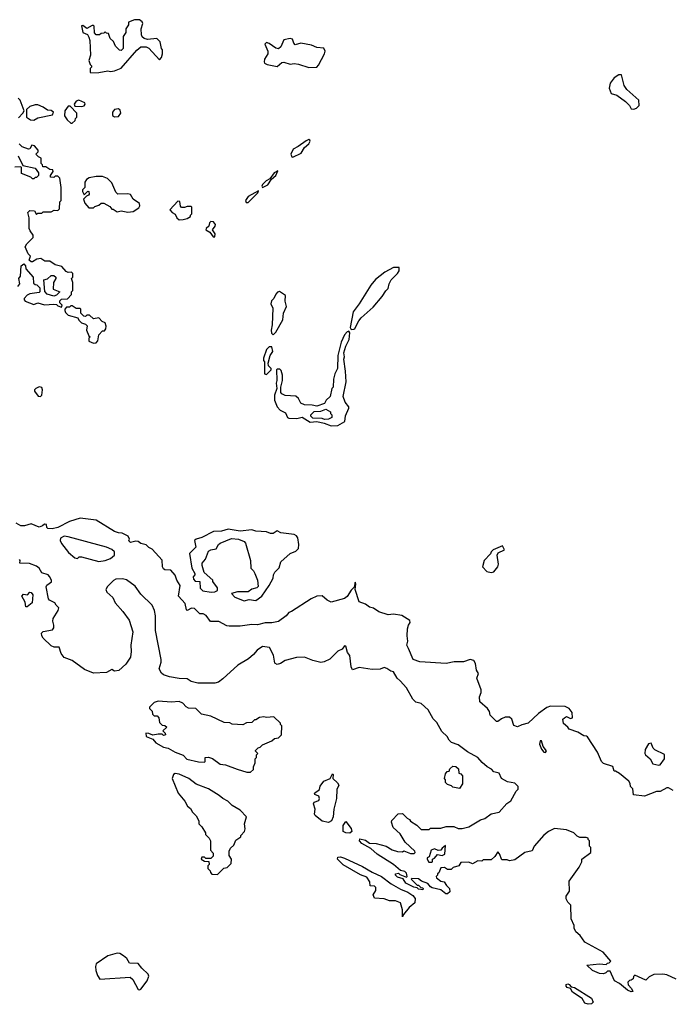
# Model space of a CAD drawing. Extents: x 1861455 to 2058065, y 200073 to 437907.
# Tile 323 of 574: x 1976977 to 1981893, y 304528 to 311973. Entities that reach past the tile are written whole.
import ezdxf

# ---------------------------------------------------------------- set-up
doc = ezdxf.new("R2010")
doc.units = 0

msp = doc.modelspace()

# ---------------------------------------------------------------- linework, layer by layer
at = {"layer": '0CON05XD'}
for points in [[(1977515, 311570), (1977575, 311573.3), (1977645, 311587.5), (1977665, 311582.5), (1977695, 311586.7), (1977745, 311607.5), (1977865, 311742.5), (1977895, 311767.5), (1977935, 311767.5), (1977955, 311757.5), (1978035, 311670), (1978051.7, 311688.3), (1978057.5, 311715), (1978057.5, 311745), (1978050, 311755), (1978040, 311805), (1978015, 311830), (1977945, 311822.5), (1977920.5, 311830.5), (1977904, 311844), (1977898.3, 311858.3), (1977897.1, 311905), (1977908, 311945), (1977905, 311956.7), (1977883, 311973), (1977845, 311972.5), (1977800, 311955), (1977800, 311935), (1977780, 311905), (1977780, 311875), (1977760, 311845), (1977760, 311755), (1977745, 311740), (1977731.7, 311741.7), (1977701.7, 311771.7), (1977688.3, 311808.3), (1977661.7, 311831.7), (1977648.3, 311868.3), (1977635, 311870), (1977625, 311880), (1977615, 311870), (1977595, 311867.5), (1977581.7, 311858.3), (1977555, 311857.5), (1977543, 311873), (1977540, 311925), (1977535, 311930), (1977525, 311930), (1977485, 311907.5), (1977455, 311928.8), (1977445, 311926.7), (1977455, 311876.7), (1977490, 311860), (1977501.7, 311841.7), (1977507.5, 311815), (1977512.5, 311705), (1977500, 311665), (1977510, 311635), (1977520, 311625), (1977520, 311615), (1977510, 311605), (1977510, 311575), (1977515, 311570)], [(1979165, 311611.2), (1979225, 311614), (1979239.7, 311630.3), (1979283.8, 311715), (1979290, 311735), (1979278.8, 311758.8), (1979225, 311763.3), (1979185, 311780), (1979103.6, 311796.4), (1979063, 311783), (1979052.5, 311795), (1979042.5, 311825), (1979025, 311831.2), (1978975, 311820), (1978952.3, 311767.7), (1978936.4, 311753.6), (1978915, 311756.7), (1978865, 311793.3), (1978845, 311800), (1978832.3, 311787.7), (1978854, 311735), (1978856.2, 311715), (1978830, 311675), (1978827.5, 311655), (1978830, 311645), (1978850, 311635), (1978925, 311620), (1978961.2, 311648.8), (1978975, 311652.5), (1979025, 311636.7), (1979055, 311642.5), (1979087.6, 311637.6), (1979165, 311611.2)], [(1981625, 311297.5), (1981645, 311303.8), (1981663.8, 311325), (1981663.3, 311365), (1981572.5, 311445), (1981552.5, 311475), (1981530, 311555), (1981510, 311555), (1981475, 311532.5), (1981446.4, 311493.6), (1981437.5, 311455), (1981452.5, 311415), (1981495, 311402.5), (1981562.5, 311355), (1981592.5, 311325), (1981605, 311300), (1981625, 311297.5)], [(1976968.3, 311231.7), (1977000, 311265), (1977010, 311285), (1976980, 311365), (1976965, 311380)], [(1977445, 311317.5), (1977465, 311322.5), (1977472.5, 311335), (1977470, 311345), (1977425, 311363.3), (1977403.6, 311356.4), (1977390, 311335), (1977395, 311320), (1977445, 311317.5)], [(1977085, 311213.3), (1977115, 311230), (1977225, 311252.5), (1977232.5, 311275), (1977215, 311287.5), (1977188.3, 311288.3), (1977155, 311312.5), (1977115, 311330), (1977095, 311330), (1977053, 311317), (1977030, 311295), (1977030, 311235), (1977060, 311215), (1977085, 311213.3)], [(1977375, 311190), (1977398.3, 311211.7), (1977400, 311225), (1977410, 311235), (1977410, 311265), (1977358.3, 311318.3), (1977345, 311320), (1977320, 311285), (1977317, 311247), (1977337, 311217), (1977365, 311190), (1977375, 311190)], [(1977695, 311238), (1977725, 311241.2), (1977742.5, 311265), (1977738.3, 311288.3), (1977725, 311300), (1977695, 311293.3), (1977678.8, 311275), (1977678.8, 311248.8), (1977695, 311238)], [(1979045, 310934), (1979106.2, 310965), (1979132.6, 311007.4), (1979165, 311033.8), (1979176, 311055), (1979173, 311063), (1979165, 311066.2), (1979145, 311058), (1979085.8, 311014.2), (1979046.7, 310993.3), (1979030, 310955), (1979037, 310937), (1979045, 310934)], [(1976963.8, 309956.2), (1976977.5, 309975), (1976970, 310015), (1976982.5, 310035), (1976988.3, 310111.7), (1977008.3, 310128.3), (1977021.7, 310111.7), (1977025, 310090), (1977080, 310025), (1977081.7, 309981.7), (1977095, 309970), (1977108.3, 309968.3), (1977130, 309945), (1977130, 309915), (1977125, 309910), (1977055, 309900), (1977035, 309890), (1977010, 309865), (1977010, 309855), (1977020, 309845), (1977085, 309820), (1977115, 309832.5), (1977165, 309817.5), (1977235, 309822.5), (1977255, 309820), (1977265, 309810), (1977295, 309800), (1977300, 309815), (1977281.7, 309831.7), (1977281.7, 309848.3), (1977295, 309860), (1977338.3, 309861.7), (1977370, 309895), (1977370, 309915), (1977380, 309925), (1977380, 309985), (1977370, 310015), (1977380, 310025), (1977380, 310055), (1977370, 310065), (1977345, 310062.5), (1977328.3, 310068.3), (1977297, 310107), (1977245, 310120), (1977205, 310147.5), (1977168.3, 310148.3), (1977137, 310167), (1977108.3, 310161.7), (1977075, 310142.5), (1977063, 310143), (1977050, 310155), (1977060, 310185), (1977041.7, 310201.7), (1977020, 310255), (1977031.7, 310278.3), (1977080, 310325), (1977080, 310345), (1977057, 310377), (1977050, 310395), (1977050, 310475), (1977040, 310515), (1977055, 310530), (1977088.3, 310528.3), (1977105, 310500), (1977115, 310510), (1977145, 310510), (1977155, 310520), (1977215, 310520), (1977238.3, 310531.7), (1977265, 310530), (1977278.3, 310541.7), (1977280, 310595), (1977290, 310605), (1977290, 310705), (1977280, 310775), (1977265, 310790), (1977245, 310790), (1977235, 310780), (1977211.7, 310781.7), (1977210, 310795), (1977230, 310825), (1977228.3, 310838.3), (1977205, 310840), (1977175, 310860), (1977151.7, 310861.7), (1977150, 310875), (1977140, 310885), (1977140, 310925), (1977120, 310935), (1977100, 310955), (1977117, 310973), (1977117, 310987), (1977089.3, 311019.3), (1977070, 311025), (1977053, 310997), (1977045, 310993.8), (1976995, 311010.8), (1976974, 311035)], [(1976965, 310943.8), (1977000, 310870), (1977095, 310850), (1977120, 310815), (1977120, 310795), (1977105, 310780), (1977095, 310780), (1977085, 310770), (1977075, 310770), (1977061.7, 310781.7), (1976990, 310810), (1976990, 310855), (1976985, 310860), (1976941.7, 310858.3)], [(1978815, 310703.3), (1978855, 310723.3), (1978881.7, 310768.3), (1978916.2, 310795), (1978930, 310830), (1978902.5, 310815), (1978870, 310770), (1978842.5, 310755), (1978815, 310727.5), (1978810, 310715), (1978815, 310703.3)], [(1977795, 310517.5), (1977835, 310522.5), (1977879.3, 310550.7), (1977887.5, 310565), (1977883, 310583), (1977837, 310617), (1977815, 310652.5), (1977795, 310657.5), (1977720, 310655), (1977705, 310670), (1977675, 310740), (1977643, 310773), (1977605, 310786.7), (1977555, 310786.7), (1977503, 310777), (1977482.5, 310765), (1977470, 310745), (1977470, 310705), (1977453, 310687), (1977452.5, 310675), (1977465, 310650), (1977492.5, 310677.5), (1977500, 310675), (1977502.5, 310655), (1977497.5, 310645), (1977481.7, 310638.3), (1977460, 310615), (1977470, 310585), (1977501.7, 310551.7), (1977535, 310550), (1977545, 310560), (1977575, 310570), (1977593, 310587), (1977613, 310587), (1977659.3, 310559.3), (1977675, 310540), (1977685, 310540), (1977715, 310520), (1977745, 310527.5), (1977795, 310517.5)], [(1978691.2, 310591.2), (1978705, 310592), (1978780, 310665), (1978785, 310680), (1978705, 310636.7), (1978686.7, 310605), (1978691.2, 310591.2)], [(1978185, 310460), (1978215, 310462.5), (1978245, 310470), (1978270, 310485), (1978270, 310495), (1978280, 310505), (1978280, 310555), (1978275, 310560), (1978245, 310560), (1978225, 310552.5), (1978203, 310553), (1978193, 310563), (1978188.3, 310598.3), (1978175, 310600), (1978112.5, 310535), (1978130, 310515), (1978153, 310503), (1978167.5, 310475), (1978185, 310460)], [(1978455, 310330), (1978456, 310355), (1978436.2, 310385), (1978457.2, 310412.8), (1978458.2, 310425), (1978445, 310443.6), (1978423.7, 310446.3), (1978412.6, 310437.4), (1978408.2, 310411.8), (1978388, 310395), (1978386.2, 310385), (1978416.1, 310366.1), (1978440.8, 310330.8), (1978455, 310330)], [(1979485, 309630), (1979505, 309633.3), (1979513, 309637), (1979543.9, 309696.1), (1979562.3, 309717.7), (1979651.7, 309798.3), (1979720.7, 309879.3), (1979747, 309923), (1979765, 309940), (1979772.5, 309975), (1979787.5, 310005), (1979836.4, 310053.6), (1979850, 310075), (1979848.3, 310098.3), (1979805, 310100), (1979740, 310065), (1979670.5, 310009.5), (1979634.2, 309965.8), (1979546.7, 309825), (1979500, 309765), (1979477.5, 309645), (1979485, 309630)], [(1977235, 309882.5), (1977185, 309897.5), (1977168.3, 309918.3), (1977160, 310005), (1977187, 310013), (1977215, 310040), (1977235, 310040), (1977250, 310025), (1977250, 310015), (1977232.5, 309985), (1977230, 309935), (1977280, 309915), (1977255, 309890), (1977235, 309882.5)], [(1978895, 309590), (1978915, 309610), (1978967.5, 309702.5), (1978973.3, 309755), (1978995.9, 309804.1), (1978986.9, 309845), (1978987.7, 309887.7), (1978943, 309917), (1978927, 309913), (1978915, 309897.5), (1978900, 309865), (1978883.9, 309846.1), (1978877.5, 309825), (1978893, 309793), (1978887.5, 309665), (1978880, 309625), (1978883, 309603), (1978895, 309590)], [(1977535, 309528), (1977555, 309530.8), (1977568, 309545), (1977575, 309590), (1977605, 309620), (1977618.3, 309621.7), (1977630, 309635), (1977632.5, 309655), (1977625, 309680), (1977601.7, 309691.7), (1977575, 309720), (1977535, 309710), (1977505, 309740), (1977485, 309740), (1977475, 309730), (1977461.7, 309731.7), (1977440, 309755), (1977440, 309785), (1977435, 309790), (1977405, 309790), (1977375, 309810), (1977365, 309810), (1977355, 309800), (1977331.7, 309798.3), (1977320, 309785), (1977320, 309775), (1977325, 309760), (1977345, 309740), (1977418.3, 309718.3), (1977425, 309700), (1977445, 309680), (1977475, 309670), (1977488.3, 309658.3), (1977482.5, 309625), (1977501.7, 309581.7), (1977510, 309575), (1977500, 309565), (1977501.7, 309541.7), (1977535, 309528)], [(1979335, 308901.9), (1979385, 308904.5), (1979436.7, 308935), (1979442.7, 308977.3), (1979467.5, 309035), (1979467.5, 309045), (1979441.1, 309081.1), (1979425.8, 309125), (1979448, 309235), (1979443.8, 309315), (1979429.2, 309405), (1979434, 309425), (1979430, 309455), (1979446, 309505), (1979470.8, 309555), (1979476.2, 309606.2), (1979467.5, 309617.5), (1979455, 309612.5), (1979435, 309590), (1979408.8, 309535), (1979383.8, 309435), (1979383.3, 309335), (1979363.3, 309295), (1979352.5, 309255), (1979350, 309195), (1979340, 309185), (1979327.5, 309125), (1979297.5, 309095), (1979285, 309070), (1979225, 309050), (1979190.7, 309059.3), (1979131.7, 309061.7), (1979105, 309072.5), (1979088.3, 309108.3), (1979067, 309127), (1978985, 309132.5), (1978960, 309145), (1978952.5, 309155), (1978952.5, 309195), (1978966.1, 309243.9), (1978966.1, 309286.1), (1978955, 309320), (1978945, 309330), (1978925, 309330), (1978920, 309325), (1978922.5, 309245), (1978917.5, 309225), (1978922.5, 309185), (1978906.7, 309135), (1978906.2, 309095), (1978925.9, 309045.9), (1978948.3, 309021.7), (1978989.5, 308999.5), (1979003.3, 308965), (1979015, 308960), (1979075, 308956.7), (1979115, 308967.5), (1979175, 308930), (1979225, 308934), (1979282.3, 308922.3), (1979335, 308901.9)], [(1978845, 309290), (1978880, 309325), (1978880, 309335), (1978860, 309355), (1978857.5, 309375), (1978872.5, 309435), (1978892.5, 309465), (1978885, 309500), (1978865, 309500), (1978845, 309480), (1978823.3, 309415), (1978822.5, 309395), (1978830, 309385), (1978830, 309295), (1978845, 309290)], [(1977135, 309123.3), (1977145.8, 309135), (1977150.8, 309175), (1977145, 309192.5), (1977125, 309197.5), (1977100, 309185), (1977090, 309175), (1977090, 309165), (1977116.7, 309126.7), (1977135, 309123.3)], [(1979285, 308950), (1979265, 308957.5), (1979195, 308960), (1979180, 308975), (1979180, 308985), (1979205, 309010), (1979255, 309012.5), (1979295, 309027.5), (1979328.3, 309008.3), (1979330, 308995), (1979340, 308985), (1979340, 308965), (1979315, 308952.5), (1979285, 308950)], [(1981922.5, 306145), (1981885.8, 306165.8), (1981874.1, 306165.9), (1981825, 306136.7), (1981795, 306136.7), (1981705, 306103.3), (1981621.7, 306111.7), (1981617, 306157), (1981600, 306175), (1981597, 306197), (1981586.4, 306216.4), (1981515, 306272.5), (1981485, 306290), (1981475, 306290), (1981465, 306327.5), (1981395, 306350), (1981380, 306365), (1981350, 306435), (1981275, 306550), (1981267, 306557), (1981245, 306557.5), (1981200, 306585), (1981135, 306607.5), (1981124, 306625), (1981091.9, 306651.9), (1981086.7, 306683.3), (1981100, 306695), (1981115, 306703.3), (1981145, 306690), (1981160.8, 306695), (1981158.2, 306735), (1981135, 306764.3), (1981105, 306780), (1980995, 306783.3), (1980966.3, 306773.7), (1980903.1, 306726.9), (1980825, 306653.1), (1980777.5, 306642.5), (1980745, 306626.2), (1980716.1, 306636.1), (1980702.1, 306685), (1980685, 306700.5), (1980651.2, 306698.8), (1980622.5, 306687.5), (1980595, 306667.5), (1980585, 306667.5), (1980537.5, 306715), (1980531.7, 306741.7), (1980517.5, 306765), (1980460, 306815), (1980456.4, 306853.6), (1980470, 306885), (1980468.8, 306905), (1980436.7, 306995), (1980449.3, 307029.3), (1980433.3, 307055), (1980426.7, 307105), (1980415, 307127.5), (1980386.4, 307136.4), (1980335, 307118.1), (1980265, 307118.6), (1980205, 307104.3), (1980005, 307116.9), (1979955, 307134.2), (1979919.4, 307219.4), (1979907.5, 307245), (1979913.9, 307275), (1979908.9, 307315), (1979911.8, 307368.2), (1979918.8, 307395), (1979932.5, 307415), (1979929.3, 307429.3), (1979869.3, 307469.3), (1979805, 307477.5), (1979765, 307472.5), (1979695, 307496.7), (1979655, 307522.5), (1979625, 307530), (1979595, 307553.3), (1979545, 307572.5), (1979516.2, 307665), (1979520, 307705), (1979515, 307720), (1979508.3, 307681.7), (1979485, 307658.8), (1979455, 307611.2), (1979435, 307596.2), (1979335, 307569.2), (1979303.2, 307583.2), (1979267.3, 307617.3), (1979225, 307614), (1979183.3, 307595), (1979035, 307498), (1979015, 307491.2), (1978993.8, 307465), (1978935, 307422.5), (1978885, 307413.1), (1978835, 307413.3), (1978777.7, 307397.7), (1978735, 307400), (1978645, 307386.2), (1978562.7, 307387.3), (1978545, 307390), (1978483.3, 307423.3), (1978422.3, 307422.3), (1978387.8, 307467.8), (1978365, 307480.6), (1978340, 307480), (1978300.9, 307520.9), (1978276.6, 307523.4), (1978245, 307506.7), (1978240.5, 307510.5), (1978228.3, 307558.3), (1978178.8, 307615), (1978190.8, 307695), (1978166.7, 307735), (1978153.6, 307773.6), (1978120.7, 307810.7), (1978075, 307814), (1978065, 307821.2), (1978058, 307835), (1978056.1, 307886.1), (1977979.3, 307969.3), (1977955, 307982.5), (1977935, 308002.5), (1977895, 308012.5), (1977875, 308027.5), (1977855, 308030), (1977815, 308020), (1977803, 308033), (1977807.5, 308045), (1977797, 308067), (1977751.7, 308091.7), (1977725, 308093.3), (1977695, 308104), (1977555, 308190), (1977434.2, 308204.2), (1977355, 308178.9), (1977265, 308134.4), (1977223.6, 308123.6), (1977190, 308125), (1977183, 308133), (1977180, 308155), (1977165, 308157.5), (1977150, 308145), (1977125, 308136.7), (1977065, 308160), (1977015, 308146.7), (1976987, 308147), (1976950, 308165)], [(1977576.4, 307876.4), (1977625, 307883.1), (1977665, 307899.5), (1977694.4, 307925), (1977695, 307948.8), (1977675, 307967.5), (1977634.2, 307984.2), (1977345, 308062.5), (1977315, 308066.7), (1977285, 308053.8), (1977283.4, 308035), (1977293.5, 308013.5), (1977346, 307945), (1977395, 307903.3), (1977415, 307900), (1977428.3, 307911.7), (1977445, 307912.5), (1977576.4, 307876.4)], [(1978675, 307580), (1978715, 307588), (1978765, 307582.5), (1978808.8, 307615), (1978866.1, 307693.9), (1978895, 307750), (1978897.5, 307775), (1978907.5, 307795), (1978940.7, 307829.3), (1978953.3, 307875), (1979024.2, 307935.8), (1979066.6, 307953.4), (1979086, 307975), (1979090, 308005), (1979081.2, 308055), (1979071.7, 308071.7), (1979055, 308081.2), (1978954.2, 308094.2), (1978925, 308108.6), (1978895, 308088.8), (1978875, 308088), (1978845, 308100.8), (1978765, 308106), (1978735, 308116.2), (1978645, 308106), (1978555, 308121.2), (1978505, 308106.7), (1978445, 308102.5), (1978355, 308058.8), (1978312.5, 308045), (1978300, 308035), (1978310, 307985), (1978262.5, 307937.5), (1978280, 307825), (1978302.5, 307785), (1978302.5, 307775), (1978290.8, 307759.2), (1978292, 307742), (1978305, 307728.8), (1978340, 307725), (1978342.5, 307675), (1978363.6, 307653.6), (1978426.1, 307643.9), (1978453.8, 307646.2), (1978473, 307657), (1978475, 307677.5), (1978440, 307725), (1978440, 307735), (1978373, 307793), (1978357.5, 307845), (1978357.5, 307865), (1978382.5, 307895), (1978406.7, 307955), (1978424.2, 307965.8), (1978465, 307972), (1978482, 308005), (1978494.4, 308015.6), (1978580.4, 308049.6), (1978633.3, 308045), (1978675, 308026.9), (1978686.2, 308015), (1978724.3, 307885), (1978726.7, 307825), (1978746.7, 307805), (1978756.2, 307785), (1978776, 307735), (1978781.7, 307688.3), (1978772.5, 307677.5), (1978735, 307666.2), (1978705, 307647.5), (1978625, 307646.7), (1978580, 307635), (1978605, 307607.5), (1978675, 307580)], [(1980545, 307793.3), (1980565, 307797.5), (1980596.2, 307835), (1980601.2, 307855), (1980590, 307925), (1980598, 307942), (1980646.1, 307963.9), (1980630, 307995), (1980560, 307965), (1980545, 307950), (1980540, 307935), (1980492.5, 307885), (1980480, 307835), (1980511.7, 307801.7), (1980545, 307793.3)], [(1981945, 304717.5), (1981875, 304750), (1981843, 304757), (1981775, 304752.5), (1981740, 304735), (1981715, 304710), (1981632.5, 304747.5), (1981621.7, 304738.3), (1981618.3, 304721.7), (1981605, 304710), (1981591.7, 304708.3), (1981580, 304695), (1981582.5, 304675), (1981607.3, 304647.3), (1981617.5, 304625), (1981605, 304622), (1981576.7, 304635), (1981516.2, 304686.2), (1981477.5, 304705), (1981445, 304780), (1981425, 304780), (1981413.3, 304766.7), (1981395, 304759.2), (1981365, 304760.9), (1981310.8, 304785), (1981270, 304825), (1981365, 304833.8), (1981415, 304830), (1981425, 304840), (1981438.3, 304841.7), (1981450, 304855), (1981393, 304923), (1981255, 304997.5), (1981219.3, 305049.3), (1981185, 305077.5), (1981173, 305103), (1981172.5, 305125), (1981150, 305175), (1981147, 305277), (1981125, 305300), (1981112.5, 305325), (1981112.5, 305345), (1981136.7, 305385), (1981135, 305460), (1981210, 305565), (1981230, 305605), (1981230, 305625), (1981300, 305675), (1981300, 305715), (1981290, 305725), (1981290, 305765), (1981280, 305775), (1981280, 305785), (1981265, 305790), (1981215, 305790), (1981195, 305800), (1981170, 305825), (1981115, 305847.5), (1981023.6, 305856.4), (1980980, 305835), (1980943.6, 305806.4), (1980870, 305725), (1980855, 305690), (1980800, 305675), (1980725, 305620), (1980685, 305612.5), (1980665, 305620), (1980625, 305620), (1980607, 305667), (1980595, 305680), (1980573, 305647), (1980545, 305620), (1980485, 305620), (1980475, 305610), (1980445, 305612.5), (1980405, 305590), (1980375, 305602.5), (1980315, 305600), (1980300, 305575), (1980258.3, 305561.7), (1980241.7, 305548.3), (1980215, 305547.5), (1980191.7, 305561.7), (1980165, 305560), (1980148.3, 305521.7), (1980140, 305515), (1980140, 305505), (1980130, 305495), (1980132.5, 305485), (1980165, 305460), (1980190, 305455), (1980207, 305427), (1980230, 305405), (1980231.7, 305378.3), (1980215, 305362.5), (1980203, 305363), (1980165, 305393.3), (1980099.3, 305409.3), (1980085, 305417.5), (1980065, 305442.5), (1980018.3, 305458.3), (1979995, 305476.7), (1979945, 305480), (1979940, 305475), (1979985, 305430), (1979995, 305430), (1980011.7, 305411.7), (1980025, 305410), (1980030, 305405), (1980027, 305393), (1979995, 305400), (1979985, 305410), (1979960, 305415), (1979900, 305445), (1979878.3, 305478.3), (1979835, 305490), (1979820, 305505), (1979820, 305515), (1979845, 305520), (1979855, 305510), (1979905, 305490), (1979910, 305495), (1979905, 305520), (1979891.7, 305531.7), (1979860, 305540), (1979805.7, 305585.7), (1979682.7, 305662.7), (1979635, 305707.5), (1979567.5, 305745), (1979547.5, 305765), (1979551.7, 305778.3), (1979595, 305770), (1979625, 305747.5), (1979675, 305743.3), (1979750, 305725), (1979795, 305697.5), (1979835, 305683.3), (1979875, 305680), (1979885, 305690), (1979935, 305667.5), (1979961.7, 305668.3), (1979970, 305675), (1979967.5, 305685), (1979893.6, 305753.6), (1979856.4, 305816.4), (1979802.5, 305865), (1979790, 305905), (1979793, 305917), (1979841.7, 305968.3), (1979875, 305970), (1979910, 305935), (1979926.4, 305926.4), (1979933.6, 305913.6), (1979983, 305883), (1980015, 305850), (1980075, 305850), (1980085, 305860), (1980165, 305860), (1980205, 305872.5), (1980261.7, 305871.7), (1980295, 305857.5), (1980325, 305857.5), (1980375, 305870), (1980465, 305922.5), (1980496.1, 305933.9), (1980545, 305967.5), (1980605, 305980), (1980664.1, 306045.9), (1980695, 306067.5), (1980735, 306140), (1980750, 306155), (1980750, 306175), (1980725, 306200), (1980668.3, 306211.7), (1980623.3, 306235), (1980606.4, 306276.4), (1980566.4, 306286.4), (1980547.5, 306305), (1980515, 306323.3), (1980475.8, 306355.8), (1980445, 306393.3), (1980365, 306436.7), (1980295, 306490), (1980245, 306507.5), (1980227.5, 306525), (1980213, 306553), (1980171.7, 306591.7), (1980135, 306660), (1980105, 306687.5), (1980067.5, 306755), (1980015, 306802.5), (1979973.9, 306813.9), (1979952.5, 306835), (1979905, 306920), (1979857.5, 306975), (1979832.5, 306995), (1979805, 307042.5), (1979785, 307046.7), (1979755, 307068), (1979735, 307074), (1979705, 307061.4), (1979645, 307060), (1979545.8, 307074.2), (1979495, 307056.7), (1979485, 307080), (1979475.8, 307165), (1979458.3, 307188.3), (1979445.9, 307235.9), (1979435, 307240), (1979416.4, 307213.6), (1979385, 307197.5), (1979325, 307137.5), (1979281.7, 307118.3), (1979255, 307112.5), (1979195, 307127.5), (1979133, 307153), (1979071.7, 307151.7), (1978985, 307127.5), (1978950, 307105), (1978925, 307097.5), (1978908.3, 307108.3), (1978897, 307167), (1978866.7, 307226.7), (1978815, 307232.5), (1978773.6, 307206.4), (1978746.4, 307173.6), (1978708.3, 307141.7), (1978628.3, 307091.7), (1978515, 306988.8), (1978482.5, 306965), (1978455, 306956.2), (1978325, 306956.2), (1978275, 306968.8), (1978245, 306990), (1978185, 306992), (1978110, 307005), (1978065, 307020), (1978051.7, 307031.7), (1978033.3, 307065), (1978048.8, 307115), (1978048, 307135), (1978004.4, 307355), (1978004.2, 307465), (1977997, 307507), (1977978.8, 307545), (1977895, 307629.2), (1977850.6, 307690.6), (1977785, 307738.8), (1977755, 307744.5), (1977705, 307742.5), (1977686.9, 307733.1), (1977641.4, 307688.6), (1977628, 307665), (1977635.8, 307645), (1977681.4, 307605), (1977698.8, 307565), (1977758.8, 307498.8), (1977805, 307433.3), (1977833.3, 307345), (1977818.8, 307245), (1977822, 307195), (1977816.6, 307153.4), (1977779.3, 307100.7), (1977727.9, 307052.1), (1977696, 307046), (1977675, 307060), (1977635, 307036.2), (1977535, 307032.5), (1977468.8, 307058.8), (1977375, 307127.5), (1977315, 307150), (1977291.4, 307181.4), (1977275, 307228.9), (1977237.9, 307227.9), (1977215, 307239.2), (1977155, 307296.7), (1977144.4, 307315), (1977142.5, 307335), (1977155, 307346.9), (1977225, 307360), (1977235.6, 307375), (1977235.5, 307394.5), (1977228.8, 307425), (1977231.1, 307445), (1977268.8, 307505), (1977272.5, 307525), (1977252.5, 307545), (1977242.5, 307565), (1977203.1, 307583.1), (1977196, 307595), (1977178.8, 307685), (1977182, 307698), (1977217, 307723), (1977217.5, 307735), (1977203.6, 307763.6), (1977192.5, 307775), (1977145, 307790.8), (1977124, 307825), (1977105, 307840.8), (1977052.1, 307862.1), (1976977.5, 307865), (1976980, 307885), (1976975, 307892.5)], [(1977035, 307532.9), (1977024.4, 307534.4), (1977019.1, 307569.1), (1976994.5, 307615), (1977005, 307630), (1977036.7, 307623.3), (1977055, 307643.8), (1977065, 307640.8), (1977076.7, 307625), (1977072.9, 307565), (1977035, 307532.9)], [(1978725, 306282.5), (1978747, 306303), (1978747.5, 306325), (1978760, 306355), (1978760, 306385), (1978770, 306395), (1978770, 306415), (1978780, 306425), (1978761.7, 306441.7), (1978761.7, 306448.3), (1978781.7, 306468.3), (1978798.3, 306471.7), (1978815, 306490), (1978885, 306520), (1978905, 306537.5), (1978937, 306543), (1978957.5, 306565), (1978960, 306635), (1978950, 306645), (1978950, 306655), (1978901.7, 306701.7), (1978845, 306697.5), (1978825, 306702.5), (1978793, 306697), (1978765, 306680), (1978755, 306680), (1978735, 306660), (1978693.6, 306656.4), (1978665, 306642.5), (1978585, 306647.5), (1978566.4, 306656.4), (1978525, 306660), (1978425, 306706), (1978353, 306723), (1978310, 306765), (1978255, 306767.5), (1978237, 306777), (1978212.5, 306805), (1978185, 306816.7), (1978125, 306812.5), (1978025, 306820), (1977995, 306810), (1977960, 306775), (1977960, 306765), (1977980, 306745), (1977981.7, 306721.7), (1977995, 306710), (1978018.3, 306708.3), (1978030, 306695), (1978035, 306660), (1978055, 306640), (1978075, 306637.5), (1978090, 306625), (1978060, 306595), (1978078.3, 306578.3), (1978080, 306565), (1978065, 306560), (1978055, 306570), (1978025, 306570), (1977985, 306562.5), (1977955, 306576.7), (1977932.5, 306577.5), (1977935, 306552.5), (1977985, 306532.5), (1978007.5, 306505), (1978065, 306472.5), (1978100, 306465), (1978154.1, 306434.1), (1978215, 306412.5), (1978242.5, 306382.5), (1978330.7, 306360.7), (1978375, 306360), (1978380, 306365), (1978380, 306395), (1978405, 306396.2), (1978437, 306387), (1978495, 306343.3), (1978535, 306340), (1978622.5, 306305), (1978695, 306283.8), (1978725, 306282.5)], [(1980955, 306432.5), (1980964, 306445), (1980938.3, 306478.3), (1980925, 306520), (1980915, 306520), (1980912, 306495), (1980925, 306457.5), (1980943.3, 306435), (1980955, 306432.5)], [(1981815, 306335.6), (1981825, 306339.2), (1981856.8, 306383.2), (1981857.5, 306417.5), (1981782.7, 306452.7), (1981771.2, 306465), (1981755, 306502.5), (1981735, 306497.5), (1981710, 306455), (1981707.5, 306425), (1981712.5, 306415), (1981747.5, 306385), (1981767.5, 306347.5), (1981815, 306335.6)], [(1980305, 306160), (1980255, 306170), (1980245, 306180), (1980215, 306190), (1980200, 306205), (1980200, 306225), (1980192.5, 306235), (1980198.3, 306271.7), (1980211.7, 306288.3), (1980228.3, 306291.7), (1980231.7, 306308.3), (1980255, 306330), (1980277, 306327), (1980298.3, 306308.3), (1980300, 306275), (1980315, 306270), (1980327, 306257), (1980327.5, 306195), (1980305, 306160)], [(1978475, 305510), (1978521.7, 305558.3), (1978548.3, 305561.7), (1978577, 305593), (1978580, 305625), (1978563, 305653), (1978563, 305687), (1978571.7, 305708.3), (1978598.3, 305731.7), (1978611.7, 305768.3), (1978650, 305795), (1978650, 305805), (1978677.5, 305835), (1978682.5, 305855), (1978678.3, 305891.7), (1978692.5, 305945), (1978645, 305997.1), (1978585, 306030.5), (1978552, 306065), (1978515, 306084.4), (1978487.9, 306107.9), (1978405, 306157.1), (1978313.7, 306193.7), (1978256.7, 306235), (1978185, 306268.8), (1978155, 306272.5), (1978140, 306265), (1978130, 306235), (1978177.5, 306125), (1978227.5, 306065), (1978247, 306027), (1978269.3, 306009.3), (1978285, 305980), (1978313, 305953), (1978332.5, 305915), (1978333, 305893), (1978355, 305870), (1978382.5, 305825), (1978383, 305813), (1978410, 305785), (1978420, 305765), (1978420, 305695), (1978441.7, 305671.7), (1978441.7, 305648.3), (1978425, 305630), (1978385, 305630), (1978375, 305640), (1978355, 305640), (1978350, 305625), (1978375, 305610), (1978408.3, 305608.3), (1978410, 305585), (1978400, 305575), (1978400, 305555), (1978418.3, 305538.3), (1978420, 305525), (1978431.7, 305511.7), (1978475, 305510)], [(1979315, 305903.3), (1979265, 305914), (1979213.3, 305955), (1979207.5, 305965), (1979212.5, 306005), (1979200, 306045), (1979205, 306057.5), (1979240, 306070), (1979245.8, 306084.2), (1979240.9, 306100.9), (1979210, 306115), (1979207.5, 306125), (1979246.4, 306153.6), (1979251.7, 306178.3), (1979280, 306215), (1979327.5, 306235), (1979345, 306270), (1979350, 306265), (1979347.5, 306235), (1979383, 306203), (1979392.5, 306185), (1979378.3, 306151.7), (1979373.8, 306085), (1979353.3, 306005), (1979350, 305945), (1979336.7, 305915), (1979315, 305903.3)], [(1979475, 305822.5), (1979445, 305824), (1979426.1, 305836.1), (1979425, 305880), (1979445, 305910), (1979486.4, 305856.4), (1979490, 305835), (1979475, 305822.5)], [(1980095, 305602.5), (1980100, 305605), (1980100, 305625), (1980115, 305632.5), (1980139.3, 305660.7), (1980175, 305654.3), (1980195.5, 305664.5), (1980198.3, 305728.3), (1980175, 305710), (1980165, 305693.8), (1980145, 305692.5), (1980115, 305704.2), (1980091.2, 305695), (1980077, 305643), (1980060, 305635), (1980060, 305625), (1980073.9, 305603.9), (1980095, 305602.5)], [(1979875, 305190), (1979873, 305243), (1979860, 305295), (1979821.2, 305311.2), (1979775, 305310), (1979736.1, 305326.1), (1979661.7, 305331.7), (1979653.3, 305355), (1979671.7, 305388.3), (1979671.7, 305411.7), (1979661.7, 305421.7), (1979630, 305425), (1979626, 305455), (1979605, 305490), (1979556.9, 305506.9), (1979425, 305583.8), (1979382.5, 305625), (1979385, 305640), (1979405, 305642.5), (1979435, 305633.8), (1979571.3, 305571.3), (1979645, 305526.2), (1979714, 305494), (1979789.3, 305439.3), (1979859.3, 305399.3), (1979915, 305376.7), (1979951.7, 305351.7), (1979969.3, 305329.3), (1979967.5, 305295), (1979925, 305260), (1979881.7, 305208.3), (1979875, 305190)], [(1977885, 304637.5), (1977895, 304643.3), (1977941.4, 304705), (1977955, 304740), (1977948.5, 304755), (1977900.9, 304800.9), (1977875, 304836.5), (1977809.3, 304839.3), (1977788.8, 304875), (1977763.8, 304895), (1977735, 304912.5), (1977715, 304914.2), (1977645, 304893.8), (1977556.8, 304833.2), (1977550, 304815), (1977554.4, 304785), (1977566.2, 304745), (1977585, 304717.5), (1977813, 304733), (1977832.5, 304715), (1977875, 304640), (1977885, 304637.5)], [(1981278.3, 304528.3), (1981255, 304536.2), (1981232.7, 304572.7), (1981160.9, 304620.9), (1981145, 304647.5), (1981121.2, 304655), (1981112, 304665), (1981112.7, 304677.3), (1981125, 304682), (1981135, 304677.1), (1981150, 304660), (1981175.4, 304655.4), (1981305.4, 304575.4), (1981316.2, 304545), (1981305, 304532), (1981278.3, 304528.3)]]:
    msp.add_lwpolyline(points, dxfattribs=at)

doc.saveas('drawing.dxf')
